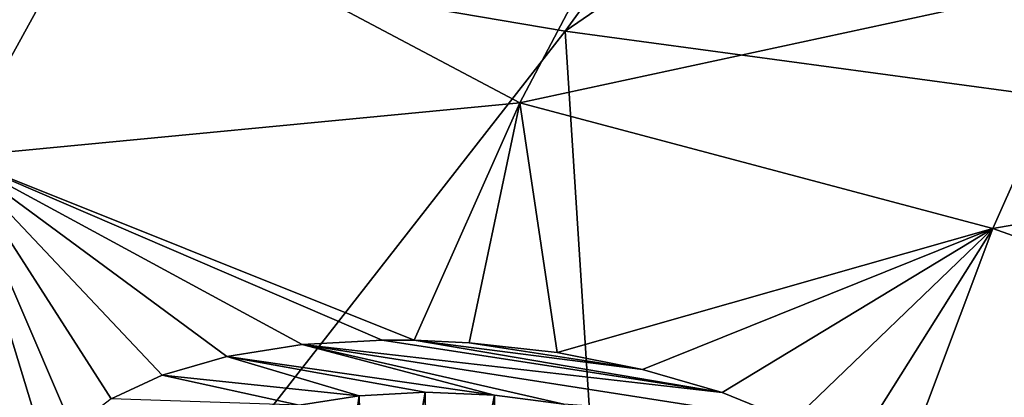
# Model space of a CAD drawing. Header units: metres. Extents: x -106 to 264, y -111 to 81.
# Tile 285 of 549: x 181.68 to 186.16, y 10.13 to 11.86. Entities that reach past the tile are written whole.
import ezdxf

# ---------------------------------------------------------------- set-up
doc = ezdxf.new("R2010")
doc.units = ezdxf.units.M
doc.layers.add('solid_20422013', color=7, linetype='CONTINUOUS')

msp = doc.modelspace()

# ---------------------------------------------------------------- linework, layer by layer
at = {"layer": 'solid_20422013'}
for points in [[(187.09584, 15.847991, 233.773071), (181.244278, 12.29898, 238.393173), (184.160324, 11.802539, 239.772095)], [(189.560303, 15.507747, 234.71814), (187.09584, 15.847991, 233.773071), (184.160324, 11.802539, 239.772095)], [(189.560303, 15.507747, 234.71814), (184.160324, 11.802539, 239.772095), (187.189865, 11.391417, 240.914032)], [(182.070236, 12.476669, 172.085556), (181.38446, 11.228749, 174.871582), (179.73262, 12.674977, 172.353043)], [(183.953506, 11.476107, 173.712692), (181.38446, 11.228749, 174.871582), (182.070236, 12.476669, 172.085556)], [(184.497421, 12.507689, 171.377686), (183.953506, 11.476107, 173.712692), (182.070236, 12.476669, 172.085556)], [(184.497421, 12.507689, 171.377686), (186.618774, 12.052597, 171.863571), (183.953506, 11.476107, 173.712692)], [(184.160324, 11.802539, 239.772095), (181.244278, 12.29898, 238.393173), (180.802429, 7.496829, 245.356094)], [(183.953506, 11.476107, 173.712692), (186.618774, 12.052597, 171.863571), (186.108688, 10.903306, 174.462753)], [(188.650253, 11.34683, 173.008392), (186.108688, 10.903306, 174.462753), (186.618774, 12.052597, 171.863571)], [(184.160324, 11.802539, 239.772095), (180.802429, 7.496829, 245.356094), (184.468872, 6.990704, 246.761917)], [(187.189865, 11.391417, 240.914032), (184.160324, 11.802539, 239.772095), (184.468872, 6.990704, 246.761917)], [(183.953506, 11.476107, 173.712692), (183.472443, 10.392966, 176.114639), (181.38446, 11.228749, 174.871582)], [(183.722839, 10.381413, 176.082962), (183.472443, 10.392966, 176.114639), (183.953506, 11.476107, 173.712692)], [(184.123474, 10.337152, 176.08844), (183.722839, 10.381413, 176.082962), (183.953506, 11.476107, 173.712692)], [(184.123474, 10.337152, 176.08844), (183.953506, 11.476107, 173.712692), (186.108688, 10.903306, 174.462753)], [(187.189865, 11.391417, 240.914032), (184.468872, 6.990704, 246.761917), (188.250092, 6.593118, 247.866257)], [(188.650253, 11.34683, 173.008392), (188.237228, 10.143511, 175.711212), (186.108688, 10.903306, 174.462753)], [(181.809937, 9.834872, 177.667923), (180.81427, 9.901612, 177.770645), (181.38446, 11.228749, 174.871582)], [(181.91658, 9.989876, 177.319382), (181.809937, 9.834872, 177.667923), (181.38446, 11.228749, 174.871582)], [(182.091766, 10.125464, 176.994843), (181.91658, 9.989876, 177.319382), (181.38446, 11.228749, 174.871582)], [(182.325394, 10.233992, 176.712799), (182.091766, 10.125464, 176.994843), (181.38446, 11.228749, 174.871582)], [(182.619659, 10.318755, 176.466278), (182.325394, 10.233992, 176.712799), (181.38446, 11.228749, 174.871582)], [(182.962662, 10.373031, 176.272797), (182.619659, 10.318755, 176.466278), (181.38446, 11.228749, 174.871582)], [(183.327469, 10.393764, 176.145737), (182.962662, 10.373031, 176.272797), (181.38446, 11.228749, 174.871582)], [(183.472443, 10.392966, 176.114639), (183.327469, 10.393764, 176.145737), (181.38446, 11.228749, 174.871582)], [(184.51239, 10.259804, 176.168839), (184.123474, 10.337152, 176.08844), (186.108688, 10.903306, 174.462753)], [(184.875244, 10.154762, 176.315903), (184.51239, 10.259804, 176.168839), (186.108688, 10.903306, 174.462753)], [(185.195145, 10.023938, 176.528854), (184.875244, 10.154762, 176.315903), (186.108688, 10.903306, 174.462753)], [(185.462418, 9.874371, 176.794083), (185.195145, 10.023938, 176.528854), (186.108688, 10.903306, 174.462753)], [(185.661346, 9.711526, 177.102234), (185.462418, 9.874371, 176.794083), (186.108688, 10.903306, 174.462753)], [(188.237228, 10.143511, 175.711212), (185.661346, 9.711526, 177.102234), (186.108688, 10.903306, 174.462753)], [(183.83783, 10.142313, 176.562439), (182.619659, 10.318755, 176.466278), (182.962662, 10.373031, 176.272797)], [(184.875244, 10.154762, 176.315903), (182.962662, 10.373031, 176.272797), (183.327469, 10.393764, 176.145737)], [(185.195145, 10.023938, 176.528854), (182.962662, 10.373031, 176.272797), (184.875244, 10.154762, 176.315903)], [(184.154877, 10.100755, 176.581284), (182.962662, 10.373031, 176.272797), (185.195145, 10.023938, 176.528854)], [(184.154877, 10.100755, 176.581284), (183.83783, 10.142313, 176.562439), (182.962662, 10.373031, 176.272797)], [(184.875244, 10.154762, 176.315903), (183.327469, 10.393764, 176.145737), (183.472443, 10.392966, 176.114639)], [(184.51239, 10.259804, 176.168839), (183.472443, 10.392966, 176.114639), (183.722839, 10.381413, 176.082962)], [(184.875244, 10.154762, 176.315903), (183.472443, 10.392966, 176.114639), (184.51239, 10.259804, 176.168839)], [(184.51239, 10.259804, 176.168839), (183.722839, 10.381413, 176.082962), (184.123474, 10.337152, 176.08844)], [(183.22142, 10.13962, 176.702988), (182.325394, 10.233992, 176.712799), (182.619659, 10.318755, 176.466278)], [(183.522079, 10.155413, 176.603851), (183.22142, 10.13962, 176.702988), (182.619659, 10.318755, 176.466278)], [(183.83783, 10.142313, 176.562439), (183.522079, 10.155413, 176.603851), (182.619659, 10.318755, 176.466278)], [(182.948532, 10.097184, 176.85524), (182.091766, 10.125464, 176.994843), (182.325394, 10.233992, 176.712799)], [(183.22142, 10.13962, 176.702988), (182.948532, 10.097184, 176.85524), (182.325394, 10.233992, 176.712799)], [(182.998093, 8.585068, 176.383347), (182.948532, 10.097184, 176.85524), (183.22142, 10.13962, 176.702988)], [(183.257324, 8.635356, 176.242386), (182.998093, 8.585068, 176.383347), (183.22142, 10.13962, 176.702988)], [(183.257324, 8.635356, 176.242386), (183.22142, 10.13962, 176.702988), (183.522079, 10.155413, 176.603851)], [(183.542007, 8.665476, 176.154907), (183.257324, 8.635356, 176.242386), (183.522079, 10.155413, 176.603851)], [(183.542007, 8.665476, 176.154907), (183.522079, 10.155413, 176.603851), (183.83783, 10.142313, 176.562439)], [(183.839691, 8.674112, 176.124741), (183.542007, 8.665476, 176.154907), (183.83783, 10.142313, 176.562439)], [(183.839691, 8.674112, 176.124741), (183.83783, 10.142313, 176.562439), (184.154877, 10.100755, 176.581284)], [(188.237228, 10.143511, 175.711212), (187.912231, 8.869726, 178.508255), (185.661346, 9.711526, 177.102234)]]:
    msp.add_3dface(points, dxfattribs=at)

doc.saveas('drawing.dxf')
